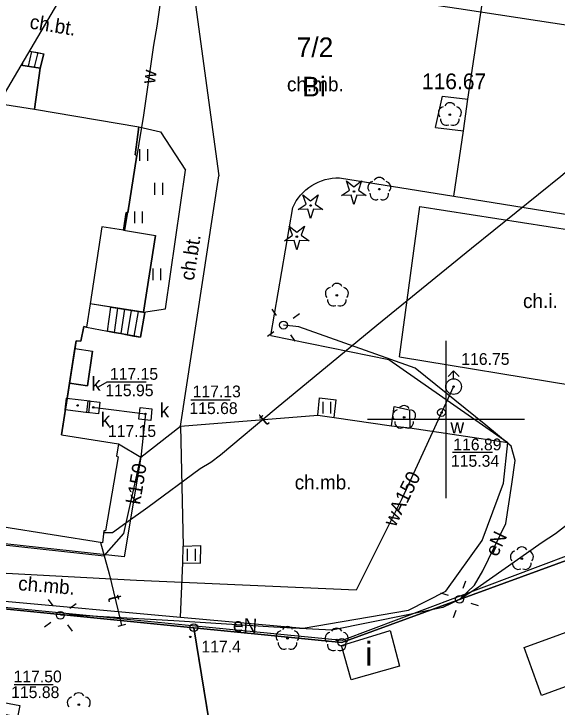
# Model space of a CAD drawing. Extents: x 6434771 to 6436222, y 5663454 to 5664782.
# Drawn here: x 6434972.51 to 6435007.08, y 5664281.71 to 5664325.81 of the extents above; entities that cross this region are included whole.
import ezdxf

# ---------------------------------------------------------------- set-up
doc = ezdxf.new("R2010")
doc.units = 0
for name, color, linetype in [('Warstwa 1', 7, 'Continuous'), ('Warstwa 10', 7, 'Continuous'), ('Warstwa 11', 7, 'Continuous'), ('Warstwa 12', 7, 'Continuous'), ('Warstwa 13', 7, 'Continuous'), ('Warstwa 14', 7, 'Continuous'), ('Warstwa 15', 7, 'Continuous'), ('Warstwa 2', 7, 'Continuous'), ('Warstwa 20', 7, 'Continuous'), ('Warstwa 25', 7, 'Continuous'), ('Warstwa 3', 7, 'Continuous'), ('Warstwa 35', 7, 'Continuous'), ('Warstwa 36', 7, 'Continuous'), ('Warstwa 4', 7, 'Continuous'), ('Warstwa 5', 7, 'Continuous'), ('Warstwa 6', 7, 'Continuous'), ('Warstwa 63', 7, 'Continuous'), ('Warstwa 7', 7, 'Continuous'), ('Warstwa 9', 7, 'Continuous')]:
    doc.layers.add(name, color=color, linetype=linetype)

msp = doc.modelspace()

# ---------------------------------------------------------------- linework, layer by layer
at = {"layer": 'Warstwa 1'}
for p, q in [((6434993.378, 5664285.829), (6435013.167, 5664293.06)), ((6434993.378, 5664285.829), (6435013.167, 5664293.06)), ((6434953.623, 5664289.787), (6434983.958, 5664286.763)), ((6434953.623, 5664289.787), (6434983.958, 5664286.763)), ((6434983.958, 5664286.763), (6434986.053, 5664273.876)), ((6434983.958, 5664286.763), (6434993.378, 5664285.829)), ((6434983.958, 5664286.763), (6434993.378, 5664285.829)), ((6434983.958, 5664286.763), (6434986.053, 5664273.876))]:
    msp.add_line(p, q, dxfattribs=at)
msp.add_lwpolyline([(6434972.953, 5664322.546), (6434974.179, 5664322.355), (6434973.817, 5664319.739), (6434980.464, 5664318.629), (6434980.222, 5664316.841), (6434980.342, 5664316.83), (6434979.758, 5664313.157), (6434979.648, 5664313.168), (6434979.474, 5664312.04), (6434981.51, 5664311.715), (6434980.761, 5664306.824), (6434977.367, 5664307.355), (6434977.139, 5664305.888), (6434976.97, 5664305.92), (6434976.768, 5664304.982), (6434976.469, 5664305.016), (6434975.536, 5664299.026), (6434979.17, 5664298.462), (6434979.04, 5664297.664), (6434979.15, 5664297.632), (6434978.333, 5664292.932), (6434978.233, 5664292.933), (6434978.143, 5664292.154), (6434958.909, 5664295.217)], dxfattribs=at)
for points in [[(6435004.975, 5664285.499), (6435016.336, 5664289.632), (6435017.439, 5664286.598), (6435006.078, 5664282.455)], [(6434993.346, 5664285.639), (6434996.448, 5664286.592), (6434997.04, 5664284.325), (6434993.979, 5664283.452)]]:
    msp.add_lwpolyline(points, close=True, dxfattribs=at)
at = {"layer": 'Warstwa 10'}
for points in [[(6434993.365, 5664314.255), (6434993.867, 5664314.602), (6434993.665, 5664315.178), (6434994.15, 5664314.808), (6434994.635, 5664315.178), (6434994.433, 5664314.602), (6434994.935, 5664314.255), (6434994.325, 5664314.269), (6434994.15, 5664313.685), (6434993.975, 5664314.269)], [(6434990.605, 5664313.365), (6434991.107, 5664313.712), (6434990.905, 5664314.288), (6434991.39, 5664313.918), (6434991.875, 5664314.288), (6434991.673, 5664313.712), (6434992.175, 5664313.365), (6434991.565, 5664313.379), (6434991.39, 5664312.795), (6434991.215, 5664313.379)], [(6434989.725, 5664311.375), (6434990.227, 5664311.722), (6434990.025, 5664312.298), (6434990.51, 5664311.928), (6434990.995, 5664312.298), (6434990.793, 5664311.722), (6434991.295, 5664311.375), (6434990.685, 5664311.389), (6434990.51, 5664310.805), (6434990.335, 5664311.389)]]:
    msp.add_lwpolyline(points, close=True, dxfattribs=at)
for centre, radius in [((6434994.15, 5664314.51), 0.05), ((6434991.39, 5664313.62), 0.05), ((6434990.51, 5664311.63), 0.05), ((6434983.958, 5664286.763), 0.25), ((6434993.378, 5664285.829), 0.25)]:
    msp.add_circle(centre, radius, dxfattribs=at)
at = {"layer": 'Warstwa 11'}
for centre in [(6435000.25, 5664319.403), (6434995.76, 5664314.66), (6434993.06, 5664307.91), (6434997.34, 5664300.14), (6435004.83, 5664291.15), (6434989.921, 5664286.081), (6434993.05, 5664285.983), (6434976.639, 5664281.871)]:
    msp.add_circle(centre, 0.05, dxfattribs=at)
for centre, start, end in [((6435000.25, 5664319.778), 30.1471, 149.8529), ((6434999.893, 5664319.519), 102.1471, 221.8529), ((6435000.607, 5664319.519), 318.1471, 77.8529), ((6435000.03, 5664319.1), 174.1471, 293.8529), ((6435000.47, 5664319.1), 246.1471, 5.8529), ((6434995.403, 5664314.776), 102.1471, 221.8529), ((6434995.76, 5664315.035), 30.1471, 149.8529), ((6434996.117, 5664314.776), 318.1471, 77.8529), ((6434995.54, 5664314.357), 174.1471, 293.8529), ((6434995.98, 5664314.357), 246.1471, 5.8529), ((6434993.06, 5664308.285), 30.1471, 149.8529), ((6434992.703, 5664308.026), 102.1471, 221.8529), ((6434993.417, 5664308.026), 318.1471, 77.8529), ((6434992.84, 5664307.607), 174.1471, 293.8529), ((6434993.28, 5664307.607), 246.1471, 5.8529), ((6434996.983, 5664300.256), 102.1471, 221.8529), ((6434997.34, 5664300.515), 30.1471, 149.8529), ((6434997.697, 5664300.256), 318.1471, 77.8529), ((6434997.12, 5664299.837), 174.1471, 293.8529), ((6434997.56, 5664299.837), 246.1471, 5.8529), ((6435004.83, 5664291.525), 30.1471, 149.8529), ((6435004.473, 5664291.266), 102.1471, 221.8529), ((6435005.187, 5664291.266), 318.1471, 77.8529), ((6435004.61, 5664290.847), 174.1471, 293.8529), ((6435005.05, 5664290.847), 246.1471, 5.8529), ((6434989.564, 5664286.197), 102.1471, 221.8529), ((6434989.921, 5664286.456), 30.1471, 149.8529), ((6434990.278, 5664286.197), 318.1471, 77.8529), ((6434992.693, 5664286.099), 102.1471, 221.8529), ((6434993.05, 5664286.358), 30.1471, 149.8529), ((6434993.407, 5664286.099), 318.1471, 77.8529), ((6434989.701, 5664285.778), 174.1471, 293.8529), ((6434990.141, 5664285.778), 246.1471, 5.8529), ((6434992.83, 5664285.68), 174.1471, 293.8529), ((6434993.27, 5664285.68), 246.1471, 5.8529), ((6434976.639, 5664282.246), 30.1471, 149.8529), ((6434976.282, 5664281.987), 102.1471, 221.8529), ((6434976.996, 5664281.987), 318.1471, 77.8529)]:
    msp.add_arc(centre, 0.375, start, end, dxfattribs=at)
at = {"layer": 'Warstwa 12'}
for points in [[(6435048.001, 5664368.527), (6435045.136, 5664365.557), (6435042.431, 5664360.852), (6435041.957, 5664358.484), (6435041.653, 5664356.306), (6435039.401, 5664344.1), (6435037.048, 5664341.639), (6435028.506, 5664332.145), (6435026.533, 5664330.722), (6435022.111, 5664327.379), (6435016.602, 5664323.153), (6435011.727, 5664319.206), (6435007.31, 5664315.465), (6435001.62, 5664310.883), (6434995.604, 5664305.983), (6434989.204, 5664300.711), (6434985.648, 5664297.743), (6434985.049, 5664297.271), (6434984.352, 5664296.867), (6434981.027, 5664294.401), (6434979.631, 5664293.403), (6434978.787, 5664292.799), (6434978.218, 5664292.806)], [(6434982.455, 5664331.034), (6434981.598, 5664325.028), (6434981.383, 5664323.824), (6434980.752, 5664319.374), (6434979.54, 5664312.029)], [(6434977.399, 5664330.08), (6434977.685, 5664330.019), (6434982.575, 5664329.113), (6434991.297, 5664327.57), (6435000.814, 5664326.156), (6435011.803, 5664324.47), (6435013.571, 5664324.173), (6435014.236, 5664323.83)], [(6435027.092, 5664307.974), (6435025.49, 5664306.93), (6435017.732, 5664301.005), (6435015.455, 5664299.308), (6435013.626, 5664297.813), (6435011.859, 5664296.555), (6435009.652, 5664294.808), (6435006.976, 5664292.739), (6435006.123, 5664292.179), (6435001.993, 5664289.273), (6435000.866, 5664288.565)], [(6435000.866, 5664288.565), (6435001.818, 5664289.472), (6435002.341, 5664290.372), (6435003.814, 5664293.389), (6435004.199, 5664295.886), (6435004.414, 5664297.391), (6435004.15, 5664298.3), (6435002.532, 5664299.64), (6434998.033, 5664303.277), (6434996.189, 5664303.929), (6434990.631, 5664305.903), (6434989.665, 5664306.011)], [(6435000.489, 5664302.098), (6434997.195, 5664294.967), (6434994.296, 5664289.144), (6434980.307, 5664289.772), (6434968.047, 5664290.42), (6434958.073, 5664292.333), (6434957.875, 5664292.494), (6434956.648, 5664294.912)], [(6434978.012, 5664292.175), (6434978.574, 5664290.189), (6434979.28, 5664287.278), (6434979.359, 5664286.898)], [(6435000.866, 5664288.565), (6434999.796, 5664288.056), (6434997.585, 5664287.59), (6434992.739, 5664286.611), (6434989.041, 5664286.794), (6434982.696, 5664287.204), (6434976.349, 5664287.558), (6434975.465, 5664287.551)]]:
    msp.add_lwpolyline(points, dxfattribs=at)
at = {"layer": 'Warstwa 13'}
msp.add_circle((6434983.735, 5664286.175), 0.045, dxfattribs=at)
at = {"layer": 'Warstwa 14'}
for p, q in [((6434983.778, 5664301.26), (6434986.264, 5664301.26)), ((6435002.965, 5664297.898), (6435000.42, 5664297.898)), ((6434972.531, 5664283.16), (6434975.009, 5664283.16))]:
    msp.add_line(p, q, dxfattribs=at)
msp.add_lwpolyline([(6434980.936, 5664302.388), (6434978.427, 5664302.388), (6434977.866, 5664302.063)], dxfattribs=at)
for centre in [(6434976.558, 5664300.903), (6434980.878, 5664300.359), (6434999.72, 5664300.45)]:
    msp.add_circle(centre, 0.045, dxfattribs=at)
at = {"layer": 'Warstwa 2'}
msp.add_lwpolyline([(6435030.29, 5664308.23), (6435026.37, 5664307.26), (6435013.23, 5664293.41), (6434993.4, 5664285.94), (6434953.644, 5664289.822)], dxfattribs=at)
for centre in [(6434989.665, 5664306.011), (6435000.866, 5664288.565), (6434975.465, 5664287.551)]:
    msp.add_circle(centre, 0.25, dxfattribs=at)
at = {"layer": 'Warstwa 20'}
msp.add_line((6434979.601, 5664286.959), (6434979.117, 5664286.837), dxfattribs=at)
at = {"layer": 'Warstwa 25'}
msp.add_circle((6435001.606, 5664321.093), 0.045, dxfattribs=at)
at = {"layer": 'Warstwa 35'}
msp.add_lwpolyline([(6434976.391, 5664304.517), (6434977.521, 5664304.343), (6434977.194, 5664302.147), (6434976.049, 5664302.32)], close=True, dxfattribs=at)
at = {"layer": 'Warstwa 36'}
for p, q in [((6434973.635, 5664323.413), (6434973.414, 5664322.478)), ((6434974.023, 5664323.342), (6434973.797, 5664322.416)), ((6434973.084, 5664322.768), (6434973.032, 5664322.539)), ((6434979.108, 5664307.083), (6434978.888, 5664305.544)), ((6434979.544, 5664307.015), (6434979.306, 5664305.468)), ((6434979.979, 5664306.946), (6434979.724, 5664305.392)), ((6434980.415, 5664306.878), (6434980.142, 5664305.316))]:
    msp.add_line(p, q, dxfattribs=at)
for points in [[(6434973.482, 5664323.441), (6434974.41, 5664323.27), (6434974.179, 5664322.355), (6434972.953, 5664322.546)], [(6434978.673, 5664307.151), (6434977.367, 5664307.355), (6434977.139, 5664305.888), (6434978.47, 5664305.62)]]:
    msp.add_lwpolyline(points, dxfattribs=at)
msp.add_lwpolyline([(6434978.673, 5664307.151), (6434980.85, 5664306.81), (6434980.56, 5664305.24), (6434978.47, 5664305.62)], close=True, dxfattribs=at)
at = {"layer": 'Warstwa 4'}
for points in [[(6434971.517, 5664320.112), (6434973.817, 5664319.739), (6434980.464, 5664318.629), (6434980.222, 5664316.841), (6434980.342, 5664316.83), (6434979.758, 5664313.157), (6434979.648, 5664313.168), (6434979.474, 5664312.04), (6434978.112, 5664312.258), (6434977.367, 5664307.355), (6434977.139, 5664305.888), (6434976.97, 5664305.92), (6434976.768, 5664304.982), (6434976.469, 5664305.016), (6434975.536, 5664299.026), (6434979.17, 5664298.462), (6434979.04, 5664297.664), (6434979.15, 5664297.632), (6434978.333, 5664292.932), (6434978.233, 5664292.933), (6434978.143, 5664292.154), (6434958.909, 5664295.217)], [(6434989.227, 5664306.62), (6434988.934, 5664307.025)], [(6434990.274, 5664306.449), (6434990.679, 5664306.742)], [(6434989.056, 5664305.573), (6434988.651, 5664305.28)], [(6434990.103, 5664305.402), (6434990.396, 5664304.997)], [(6435000.135, 5664302.744), (6435000.489, 5664303.098)], [(6435000.843, 5664302.744), (6435000.489, 5664303.098)], [(6435000.489, 5664302.598), (6435000.489, 5664303.098)], [(6435001.105, 5664289.276), (6435001.264, 5664289.75)], [(6435000.155, 5664288.804), (6434999.681, 5664288.963)], [(6434975.015, 5664288.151), (6434974.715, 5664288.551)], [(6434976.065, 5664288.001), (6434976.465, 5664288.301)], [(6435001.577, 5664288.326), (6435002.051, 5664288.167)], [(6435000.627, 5664287.854), (6435000.468, 5664287.38)], [(6434974.865, 5664287.101), (6434974.465, 5664286.801)], [(6434975.915, 5664286.951), (6434976.215, 5664286.551)]]:
    msp.add_lwpolyline(points, dxfattribs=at)
for points in [[(6434975.768, 5664300.622), (6434975.859, 5664301.366), (6434977.348, 5664301.184), (6434977.257, 5664300.44)], [(6434977.143, 5664300.456), (6434977.242, 5664301.199), (6434977.985, 5664301.1), (6434977.886, 5664300.357)], [(6434980.468, 5664300.024), (6434980.544, 5664300.77), (6434981.29, 5664300.694), (6434981.214, 5664299.948)], [(6434971.268, 5664281.36), (6434971.41, 5664282.096), (6434972.882, 5664281.812), (6434972.74, 5664281.076)]]:
    msp.add_lwpolyline(points, close=True, dxfattribs=at)
for centre, radius in [((6435000.489, 5664302.098), 0.5), ((6434999.72, 5664300.45), 0.25)]:
    msp.add_circle(centre, radius, dxfattribs=at)
at = {"layer": 'Warstwa 5'}
for p, q in [((6434980.222, 5664316.841), (6434980.464, 5664318.629)), ((6434980.464, 5664318.629), (6434981.84, 5664318.302)), ((6434981.84, 5664318.302), (6434983.431, 5664315.863)), ((6434980.532, 5664316.452), (6434980.532, 5664317.202)), ((6434981.032, 5664316.452), (6434981.032, 5664317.202)), ((6434979.758, 5664313.157), (6434980.342, 5664316.83)), ((6434980.222, 5664316.841), (6434980.342, 5664316.83)), ((6434982.154, 5664307.047), (6434983.431, 5664315.863)), ((6434981.486, 5664314.302), (6434981.486, 5664315.052)), ((6434981.986, 5664314.302), (6434981.986, 5664315.052)), ((6434979.474, 5664312.04), (6434979.648, 5664313.168)), ((6434979.648, 5664313.168), (6434979.758, 5664313.157)), ((6434980.195, 5664312.49), (6434980.195, 5664313.24)), ((6434980.695, 5664312.49), (6434980.695, 5664313.24)), ((6434979.474, 5664312.04), (6434981.51, 5664311.715)), ((6434980.761, 5664306.824), (6434981.51, 5664311.715)), ((6434981.364, 5664308.868), (6434981.364, 5664309.618)), ((6434981.864, 5664308.868), (6434981.864, 5664309.618)), ((6434980.761, 5664306.824), (6434982.154, 5664307.047)), ((6434991.85, 5664300.28), (6434991.95, 5664301.38)), ((6434991.95, 5664301.38), (6434993.01, 5664301.25)), ((6434992.183, 5664300.389), (6434992.183, 5664301.139)), ((6434992.683, 5664300.389), (6434992.683, 5664301.139)), ((6434992.89, 5664300.13), (6434993.01, 5664301.25)), ((6434991.85, 5664300.28), (6434992.89, 5664300.13)), ((6434983.25, 5664290.88), (6434983.28, 5664291.94)), ((6434983.28, 5664291.94), (6434984.41, 5664291.99)), ((6434983.562, 5664291.025), (6434983.562, 5664291.775)), ((6434984.062, 5664291.025), (6434984.062, 5664291.775)), ((6434984.39, 5664290.86), (6434984.41, 5664291.99)), ((6434983.25, 5664290.88), (6434984.39, 5664290.86))]:
    msp.add_line(p, q, dxfattribs=at)
at = {"layer": 'Warstwa 6'}
for points in [[(6434953.623, 5664289.787), (6434983.958, 5664286.763), (6434993.378, 5664285.829), (6435013.167, 5664293.06), (6435026.489, 5664307.131), (6435029.81, 5664308.021), (6435037.455, 5664310.048), (6435037.011, 5664329.506), (6435013.968, 5664338.585), (6434998.561, 5664344.662), (6434998.888, 5664347.709), (6434997.511, 5664357.936), (6434994.531, 5664359.114)], [(6435051.747, 5664285.303), (6435043.883, 5664284.998), (6435029.81, 5664308.021), (6435026.489, 5664307.131), (6435013.167, 5664293.06), (6434993.378, 5664285.829), (6434983.958, 5664286.763), (6434986.053, 5664273.876), (6434980.446, 5664271.714), (6434963.058, 5664265.464), (6434962.054, 5664265.086), (6434951.731, 5664261.621), (6434947.718, 5664261.379), (6434948.346, 5664258.771), (6434949.882, 5664251.812), (6434953.352, 5664237.768), (6434955.347, 5664238.204), (6434955.909, 5664233.427), (6434967.929, 5664238.232), (6434978.466, 5664242.015), (6434988.114, 5664245.949), (6434993.296, 5664226.234)], [(6434945.736, 5664276.419), (6434945.869, 5664274.753), (6434947.406, 5664263.733), (6434947.718, 5664261.379), (6434951.731, 5664261.621), (6434962.054, 5664265.086), (6434963.058, 5664265.464), (6434980.446, 5664271.714), (6434986.053, 5664273.876), (6434983.958, 5664286.763), (6434953.623, 5664289.787)]]:
    msp.add_lwpolyline(points, dxfattribs=at)
for centre in [(6435000.489, 5664302.098), (6434976.558, 5664300.903), (6434977.564, 5664300.778), (6434980.879, 5664300.359), (6434999.72, 5664300.45)]:
    msp.add_circle(centre, 0.045, dxfattribs=at)
at = {"layer": 'Warstwa 63'}
for p, q in [((6435000, 5664305), (6435000, 5664295)), ((6435005, 5664300), (6434995, 5664300))]:
    msp.add_line(p, q, dxfattribs=at)
msp.add_lwpolyline([(6435677.2, 5663546.629), (6436084.093, 5664236.205), (6435222.122, 5664744.822), (6434815.229, 5664055.245)], close=True, dxfattribs=at)
msp.add_lwpolyline([(6434973.482, 5664323.441), (6434974.41, 5664323.27), (6434974.179, 5664322.355)], dxfattribs=at)
at = {"layer": 'Warstwa 7'}
for points in [[(6434977.564, 5664300.778), (6434977.86, 5664300.74), (6434980.878, 5664300.359)], [(6434980.878, 5664300.359), (6434980.59, 5664297.61), (6434979.52, 5664291.26), (6434966.65, 5664292.66)]]:
    msp.add_lwpolyline(points, dxfattribs=at)
at = {"layer": 'Warstwa 9'}
for p, q in [((6435001.4, 5664320.38), (6435004.485, 5664340.856)), ((6435001.4, 5664320.38), (6435004.485, 5664340.856)), ((6434983.76, 5664328.71), (6434985.54, 5664315.51)), ((6434983.76, 5664328.71), (6434985.54, 5664315.51)), ((6434973.482, 5664323.441), (6434973.635, 5664323.413)), ((6434973.635, 5664323.413), (6434974.023, 5664323.342)), ((6434974.023, 5664323.342), (6434974.41, 5664323.27)), ((6434974.179, 5664322.355), (6434974.41, 5664323.27)), ((6434973.817, 5664319.739), (6434974.179, 5664322.355)), ((6434999.33, 5664318.58), (6434999.78, 5664320.58)), ((6434999.78, 5664320.58), (6435001.4, 5664320.38)), ((6435001.11, 5664318.37), (6435001.4, 5664320.38)), ((6434973.817, 5664319.739), (6434980.464, 5664318.629)), ((6434980.464, 5664318.629), (6434981.84, 5664318.302)), ((6434981.84, 5664318.302), (6434983.431, 5664315.863)), ((6434999.33, 5664318.58), (6435001.11, 5664318.37)), ((6435000.51, 5664314.21), (6435001.11, 5664318.37)), ((6435000.51, 5664314.21), (6435001.11, 5664318.37)), ((6434982.154, 5664307.047), (6434983.431, 5664315.863)), ((6434983.11, 5664299.59), (6434985.54, 5664315.51)), ((6434983.11, 5664299.59), (6434985.54, 5664315.51)), ((6434991.664, 5664315.007), (6434991.874, 5664315.109)), ((6434991.874, 5664315.109), (6434992.09, 5664315.196)), ((6434992.09, 5664315.196), (6434992.313, 5664315.267)), ((6434992.313, 5664315.267), (6434992.54, 5664315.321)), ((6434992.54, 5664315.321), (6434992.77, 5664315.359)), ((6434992.77, 5664315.359), (6434993.003, 5664315.38)), ((6434993.003, 5664315.38), (6434993.236, 5664315.384)), ((6434993.236, 5664315.384), (6435000.51, 5664314.21)), ((6434991.087, 5664314.612), (6434991.269, 5664314.757)), ((6434991.269, 5664314.757), (6434991.462, 5664314.889)), ((6434991.462, 5664314.889), (6434991.664, 5664315.007)), ((6434990.609, 5664314.101), (6434990.756, 5664314.283)), ((6434990.756, 5664314.283), (6434990.915, 5664314.454)), ((6434990.915, 5664314.454), (6434991.087, 5664314.612)), ((6435000.51, 5664314.21), (6435031.035, 5664309.286)), ((6434990.357, 5664313.709), (6434990.476, 5664313.91)), ((6434990.476, 5664313.91), (6434990.609, 5664314.101)), ((6434988.854, 5664305.356), (6434990.253, 5664313.5)), ((6434990.253, 5664313.5), (6434990.357, 5664313.709)), ((6434997.044, 5664304.001), (6434998.33, 5664313.556)), ((6434998.33, 5664313.556), (6435018.281, 5664310.436)), ((6434980.56, 5664305.24), (6434980.85, 5664306.81)), ((6434980.761, 5664306.824), (6434982.154, 5664307.047)), ((6434980.761, 5664306.824), (6434980.85, 5664306.81)), ((6434976.768, 5664304.982), (6434976.97, 5664305.92)), ((6434976.97, 5664305.92), (6434977.139, 5664305.888)), ((6434977.139, 5664305.888), (6434978.47, 5664305.62)), ((6434978.47, 5664305.62), (6434978.888, 5664305.544)), ((6434978.888, 5664305.544), (6434979.306, 5664305.468)), ((6434979.306, 5664305.468), (6434979.724, 5664305.392)), ((6434979.724, 5664305.392), (6434980.142, 5664305.316)), ((6434976.391, 5664304.517), (6434976.469, 5664305.016)), ((6434976.469, 5664305.016), (6434976.768, 5664304.982)), ((6434980.142, 5664305.316), (6434980.56, 5664305.24)), ((6434988.854, 5664305.356), (6434996.376, 5664303.815)), ((6434976.391, 5664304.517), (6434977.521, 5664304.343)), ((6434977.194, 5664302.147), (6434977.521, 5664304.343)), ((6434996.376, 5664303.815), (6435003.943, 5664298.553)), ((6434997.044, 5664304.001), (6435017.104, 5664300.703)), ((6434975.536, 5664299.026), (6434976.049, 5664302.32)), ((6434976.049, 5664302.32), (6434977.194, 5664302.147)), ((6434991.85, 5664300.28), (6434991.95, 5664301.38)), ((6434991.95, 5664301.38), (6434993.01, 5664301.25)), ((6434992.89, 5664300.13), (6434993.01, 5664301.25)), ((6434996.54, 5664299.61), (6434996.71, 5664300.83)), ((6434996.71, 5664300.83), (6434997.69, 5664300.62)), ((6434997.69, 5664300.62), (6434997.7, 5664299.48)), ((6434983.11, 5664299.59), (6434991.85, 5664300.28)), ((6434983.11, 5664299.59), (6434991.85, 5664300.28)), ((6434991.85, 5664300.28), (6434992.89, 5664300.13)), ((6434992.89, 5664300.13), (6434996.54, 5664299.61)), ((6434992.89, 5664300.13), (6434996.54, 5664299.61)), ((6434980.59, 5664297.61), (6434983.11, 5664299.59)), ((6434980.59, 5664297.61), (6434983.11, 5664299.59)), ((6434983.11, 5664299.59), (6434983.28, 5664291.94)), ((6434983.11, 5664299.59), (6434983.28, 5664291.94)), ((6434996.54, 5664299.61), (6434997.7, 5664299.48)), ((6434997.7, 5664299.48), (6435003.943, 5664298.553)), ((6434997.7, 5664299.48), (6435003.943, 5664298.553)), ((6434975.536, 5664299.026), (6434979.17, 5664298.462)), ((6434979.17, 5664298.462), (6434980.59, 5664297.61)), ((6435003.662, 5664295.966), (6435003.943, 5664298.553)), ((6434979.511, 5664292.758), (6434980.59, 5664297.61)), ((6435002.297, 5664292.302), (6435003.662, 5664295.966)), ((6434958.727, 5664293.419), (6434978.263, 5664291.343)), ((6434978.263, 5664291.343), (6434979.511, 5664292.758)), ((6434999.998, 5664289.079), (6435002.297, 5664292.302)), ((6434983.25, 5664290.88), (6434983.28, 5664291.94)), ((6434983.28, 5664291.94), (6434984.41, 5664291.99)), ((6434984.39, 5664290.86), (6434984.41, 5664291.99)), ((6434983.119, 5664287.437), (6434983.25, 5664290.88)), ((6434983.119, 5664287.437), (6434983.25, 5664290.88)), ((6434983.25, 5664290.88), (6434984.39, 5664290.86)), ((6434953.807, 5664290.097), (6434983.119, 5664287.437)), ((6434997.623, 5664287.888), (6434999.998, 5664289.079)), ((6434990.919, 5664286.729), (6434997.623, 5664287.888)), ((6434983.119, 5664287.437), (6434990.919, 5664286.729))]:
    msp.add_line(p, q, dxfattribs=at)

# ---------------------------------------------------------------- texts
at = {"layer": 'Warstwa 13'}
for s, rotation, p in [('w', 82.6262, (6434981.487, 5664321.322)), ('t', 40.5425, (6434988.544, 5664299.571)), ('wA150', 63.5353, (6434996.778, 5664293.117)), ('eN', 64.6583, (6435003.263, 5664291.221)), ('t', 284.3246, (6434978.469, 5664288.707)), ('eN', 356.9871, (6434986.428, 5664286.506))]:
    msp.add_text(s, height=0.9, rotation=rotation, dxfattribs=at).set_placement(p)
msp.add_text('117.4', height=0.75, dxfattribs=at).set_placement((6434984.443, 5664285.188))
at = {"layer": 'Warstwa 14'}
for s, p in [('115.95', (6434978.327, 5664301.49)), ('115.68', (6434983.678, 5664300.352)), ('115.34', (6435000.32, 5664297.001)), ('115.88', (6434972.335, 5664282.285))]:
    msp.add_text(s, height=0.75, dxfattribs=at).set_placement(p)
at = {"layer": 'Warstwa 15'}
msp.add_text('7/2', height=1.25, dxfattribs=at).set_placement((6434990.504, 5664323.057))
at = {"layer": 'Warstwa 2'}
msp.add_text('Bi', height=1.25, dxfattribs=at).set_placement((6434990.858, 5664320.556))
at = {"layer": 'Warstwa 25'}
msp.add_text('116.67', height=1, dxfattribs=at).set_placement((6434998.47, 5664321.017))
at = {"layer": 'Warstwa 3'}
msp.add_text('i', height=1.5, dxfattribs=at).set_placement((6434994.871, 5664284.356))
at = {"layer": 'Warstwa 5'}
for s, p in [('k', (6434977.433, 5664301.83)), ('k', (6434981.787, 5664300.149)), ('k', (6434978.032, 5664299.559)), ('w', (6435000.288, 5664299.127))]:
    msp.add_text(s, height=0.9, dxfattribs=at).set_placement(p)
at = {"layer": 'Warstwa 6'}
for s, p in [('116.75', (6435000.977, 5664303.48)), ('117.15', (6434978.619, 5664302.535)), ('117.13', (6434983.883, 5664301.417)), ('117.15', (6434978.491, 5664298.899)), ('116.89', (6435000.467, 5664298.046)), ('117.50', (6434972.487, 5664283.285))]:
    msp.add_text(s, height=0.75, dxfattribs=at).set_placement(p)
at = {"layer": 'Warstwa 7'}
msp.add_text('k150', height=0.9, rotation=80.4375, dxfattribs=at).set_placement((6434980.533, 5664294.56))
at = {"layer": 'Warstwa 9'}
for s, rotation, p in [('ch.bt.', 350.696, (6434973.47, 5664324.885)), ('ch.bt.', 81.3199, (6434983.958, 5664308.805)), ('ch.mb.', 355.2396, (6434972.756, 5664289.152))]:
    msp.add_text(s, height=0.9, rotation=rotation, dxfattribs=at).set_placement(p)
for s, p in [('ch.mb.', (6434989.885, 5664320.88)), ('ch.i.', (6435004.905, 5664307.097)), ('ch.mb.', (6434990.379, 5664295.56))]:
    msp.add_text(s, height=0.9, dxfattribs=at).set_placement(p)

doc.saveas('drawing.dxf')
